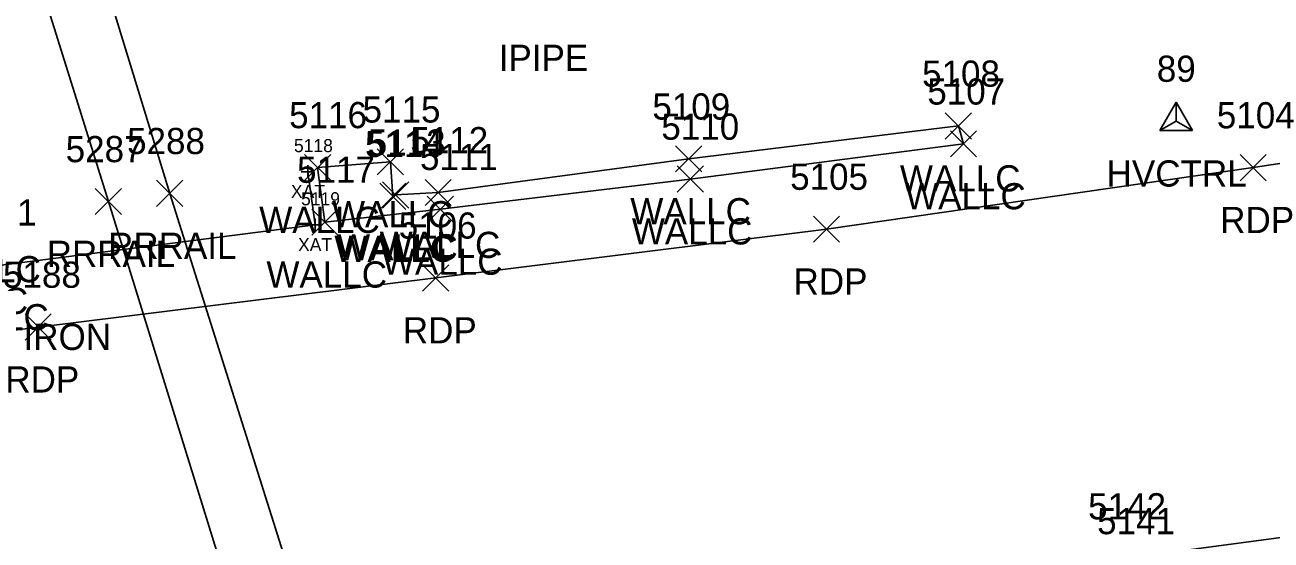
# Model space of a CAD drawing. Extents: x 1462668 to 1465147, y 550359 to 557351.
# Drawn here: x 1464133.1 to 1464228.3, y 554120 to 554159.3 of the extents above; entities that cross this region are included whole.
import ezdxf

# ---------------------------------------------------------------- set-up
doc = ezdxf.new("R2010")
doc.units = 0
for name, color, linetype in [('B_A', 7, 'Continuous'), ('B_I', 7, 'Continuous'), ('B_TIC', 7, 'Continuous'), ('BSUBM', 7, 'Continuous'), ('C_A', 7, 'Continuous'), ('C_I', 7, 'Continuous'), ('CPSM', 7, 'Continuous'), ('L_A', 7, 'Continuous'), ('L_C', 7, 'Continuous'), ('L_I', 7, 'Continuous'), ('L_TIC', 7, 'Continuous'), ('LW', 7, 'Continuous'), ('M_A', 7, 'Continuous'), ('P_A', 7, 'Continuous'), ('P_I', 7, 'Continuous'), ('P_TIC', 7, 'Continuous'), ('PET', 7, 'Continuous'), ('R_A', 7, 'Continuous'), ('R_I', 7, 'Continuous'), ('R_TIC', 7, 'Continuous'), ('RR', 7, 'Continuous')]:
    doc.layers.add(name, color=color, linetype=linetype)

msp = doc.modelspace()

# ---------------------------------------------------------------- linework, layer by layer
at = {"layer": 'B_TIC'}
for p, q in [((1464154.68, 554148.119), (1464154.756, 554148.119)), ((1464155.225, 554144.057), (1464155.301, 554144.057))]:
    msp.add_line(p, q, dxfattribs=at)
for points in [[(1464154.677, 554147.619), (1464154.677, 554148.619)], [(1464154.177, 554148.119), (1464155.177, 554148.119)], [(1464154.722, 554144.057), (1464155.722, 554144.057)], [(1464155.222, 554143.557), (1464155.222, 554144.557)]]:
    msp.add_lwpolyline(points, dxfattribs=at)
at = {"layer": 'BSUBM'}
msp.add_lwpolyline([(1464154.677, 554148.119), (1464155.222, 554144.057), (1464130.827, 554140.924), (1464130.344, 554145.001), (1464130.904, 554144.971)], dxfattribs=at)
at = {"layer": 'CPSM'}
for p, q in [((1464219.758, 554151.268), (1464221.008, 554153.433)), ((1464222.258, 554151.268), (1464221.008, 554153.433)), ((1464221.009, 554151.99), (1464221.008, 554153.433)), ((1464219.758, 554151.268), (1464221.009, 554151.99)), ((1464221.009, 554151.99), (1464221.009, 554151.99)), ((1464221.009, 554151.99), (1464222.258, 554151.268)), ((1464219.758, 554151.268), (1464222.258, 554151.268))]:
    msp.add_line(p, q, dxfattribs=at)
at = {"layer": 'L_TIC'}
for points in [[(1464203.372, 554150.616), (1464205.372, 554152.616)], [(1464205.372, 554150.616), (1464203.372, 554152.616)], [(1464203.771, 554149.251), (1464205.771, 554151.251)], [(1464205.771, 554149.251), (1464203.771, 554151.251)], [(1464203.771, 554149.251), (1464205.771, 554151.251)], [(1464205.771, 554149.251), (1464203.771, 554151.251)], [(1464159.983, 554147.878), (1464161.983, 554149.878)], [(1464161.983, 554147.878), (1464159.983, 554149.878)], [(1464182.774, 554148.106), (1464184.774, 554150.106)], [(1464184.774, 554148.106), (1464182.774, 554150.106)], [(1464154.425, 554147.448), (1464156.425, 554149.448)], [(1464156.425, 554147.448), (1464154.425, 554149.448)], [(1464182.892, 554146.566), (1464184.892, 554148.566)], [(1464184.892, 554146.566), (1464182.892, 554148.566)], [(1464160.166, 554145.238), (1464162.166, 554147.238)], [(1464162.166, 554145.238), (1464160.166, 554147.238)], [(1464160.379, 554145.351), (1464162.379, 554147.351)], [(1464162.379, 554145.351), (1464160.379, 554147.351)], [(1464163.629, 554145.535), (1464165.629, 554147.535)], [(1464165.629, 554145.535), (1464163.629, 554147.535)], [(1464163.801, 554144.253), (1464165.801, 554146.253)], [(1464165.801, 554144.253), (1464163.801, 554146.253)], [(1464154.975, 554143.275), (1464156.975, 554145.275)], [(1464156.975, 554143.275), (1464154.975, 554145.275)], [(1464154.975, 554143.275), (1464156.975, 554145.275)], [(1464156.975, 554143.275), (1464154.975, 554145.275)]]:
    msp.add_lwpolyline(points, dxfattribs=at)
at = {"layer": 'LW'}
for points in [[(1464204.771, 554150.251), (1464204.372, 554151.616), (1464183.774, 554149.106), (1464164.629, 554146.535), (1464161.379, 554146.351), (1464161.166, 554146.238), (1464160.983, 554148.878), (1464155.425, 554148.448), (1464155.975, 554144.275)], [(1464204.771, 554150.251), (1464183.892, 554147.566), (1464164.801, 554145.253), (1464155.975, 554144.275)]]:
    msp.add_lwpolyline(points, dxfattribs=at)
at = {"layer": 'P_TIC'}
for points in [[(1464225.892, 554147.437), (1464227.892, 554149.437)], [(1464227.892, 554147.437), (1464225.892, 554149.437)], [(1464193.294, 554142.74), (1464195.294, 554144.74)], [(1464195.294, 554142.74), (1464193.294, 554144.74)], [(1464163.446, 554139.012), (1464165.446, 554141.012)], [(1464165.446, 554139.012), (1464163.446, 554141.012)], [(1464133.076, 554135.258), (1464135.076, 554137.258)], [(1464135.076, 554135.258), (1464133.076, 554137.258)]]:
    msp.add_lwpolyline(points, dxfattribs=at)
at = {"layer": 'PET'}
for points in [[(1464292.184, 554160.925), (1464282.621, 554157.828), (1464262.238, 554153.779), (1464226.892, 554148.437), (1464194.294, 554143.74), (1464164.446, 554140.012), (1464134.076, 554136.258), (1464104.308, 554132.455), (1464094.117, 554132.296), (1464083.945, 554132.741), (1464064.206, 554136.455), (1464054.42, 554138.979), (1464035.568, 554145.808), (1464017.6, 554154.728), (1464009.086, 554159.955)], [(1464271.429, 554126.296), (1464242.988, 554122.043), (1464216.982, 554118.57), (1464173.154, 554112.87), (1464141.363, 554108.983), (1464113.562, 554105.051), (1464100.082, 554101.307), (1464092.335, 554097.291), (1464088.982, 554095.063), (1464085.801, 554092.061), (1464080.578, 554086.95), (1464078.687, 554084.984), (1464075.003, 554079.062), (1464072.172, 554070.704), (1464070.104, 554059.588), (1464069.931, 554049.234), (1464071.806, 554039.5), (1464075.452, 554030.215), (1464081.163, 554018.546), (1464087.153, 554008.17)]]:
    msp.add_lwpolyline(points, dxfattribs=at)
at = {"layer": 'R_TIC'}
for points in [[(1464138.433, 554144.852), (1464140.433, 554146.852)], [(1464140.433, 554144.852), (1464138.433, 554146.852)], [(1464143.123, 554145.469), (1464145.123, 554147.469)], [(1464145.123, 554145.469), (1464143.123, 554147.469)]]:
    msp.add_lwpolyline(points, dxfattribs=at)
at = {"layer": 'RR'}
for points in [[(1464129.092, 554195.503), (1464144.123, 554146.469)], [(1464124.365, 554193.972), (1464139.433, 554145.852)], [(1464139.433, 554145.852), (1464154.284, 554097.878)], [(1464144.123, 554146.469), (1464159.204, 554098.673)]]:
    msp.add_lwpolyline(points, dxfattribs=at)

# ---------------------------------------------------------------- texts
at = {"layer": 'B_A'}
for p in [(1464153.381, 554146.119), (1464153.927, 554142.057)]:
    msp.add_text('XAT', height=1, dxfattribs=at).set_placement(p)
at = {"layer": 'B_I'}
for s, p in [('5118', (1464153.614, 554149.619)), ('5119', (1464154.155, 554145.557))]:
    msp.add_text(s, height=1, dxfattribs=at).set_placement(p)
at = {"layer": 'C_A'}
msp.add_text('HVCTRL', height=2, dxfattribs=at).set_placement((1464215.701, 554146.99))
at = {"layer": 'C_I'}
msp.add_text('89', height=2, dxfattribs=at).set_placement((1464219.536, 554154.99))
at = {"layer": 'L_A'}
for p in [(1464199.908, 554146.616), (1464200.307, 554145.251), (1464200.307, 554145.251), (1464156.519, 554143.878), (1464179.31, 554144.106), (1464150.96, 554143.448), (1464179.428, 554142.566), (1464156.701, 554141.238), (1464156.914, 554141.351), (1464160.164, 554141.535), (1464160.336, 554140.253), (1464125.068, 554139.683), (1464151.51, 554139.275), (1464151.51, 554139.275), (1464124.088, 554137.263), (1464125.665, 554136.012)]:
    msp.add_text('WALLC', height=2, dxfattribs=at).set_placement(p)
at = {"layer": 'L_C'}
msp.add_text('CENTER CONC PILLAR WROUGHT IRON', height=2, dxfattribs=at).set_placement((1464087.78, 554134.51))
at = {"layer": 'L_I'}
for s, p in [('5108', (1464201.601, 554154.616)), ('5107', (1464202, 554153.251)), ('5107', (1464202, 554153.251)), ('5116', (1464153.244, 554151.448)), ('5115', (1464158.857, 554151.878)), ('5109', (1464180.995, 554152.106)), ('5110', (1464181.68, 554150.566)), ('5112', (1464162.503, 554149.535)), ('5114', (1464159.04, 554149.238)), ('5113', (1464159.253, 554149.351)), ('5111', (1464163.242, 554148.253)), ('5117', (1464153.849, 554147.275)), ('5117', (1464153.849, 554147.275)), ('5211', (1464128.003, 554144.012))]:
    msp.add_text(s, height=2, dxfattribs=at).set_placement(p)
at = {"layer": 'M_A'}
msp.add_text('IPIPE', height=2, dxfattribs=at).set_placement((1464169.258, 554155.822))
at = {"layer": 'P_A'}
for p in [(1464224.38, 554143.437), (1464191.782, 554138.74), (1464161.934, 554135.012), (1464131.565, 554131.258)]:
    msp.add_text('RDP', height=2, dxfattribs=at).set_placement(p)
at = {"layer": 'P_I'}
for s, p in [('5104', (1464224.12, 554151.437)), ('5105', (1464191.522, 554146.74)), ('5106', (1464161.619, 554143.012)), ('5188', (1464131.384, 554139.258)), ('5142', (1464214.289, 554121.57))]:
    msp.add_text(s, height=2, dxfattribs=at).set_placement(p)
at = {"layer": 'R_A'}
for p in [(1464134.724, 554140.852), (1464139.414, 554141.469)]:
    msp.add_text('RRRAIL', height=2, dxfattribs=at).set_placement(p)
at = {"layer": 'R_I'}
for s, p in [('5288', (1464140.863, 554149.469)), ('5287', (1464136.173, 554148.852)), ('5141', (1464214.974, 554120.438))]:
    msp.add_text(s, height=2, dxfattribs=at).set_placement(p)

doc.saveas('drawing.dxf')
